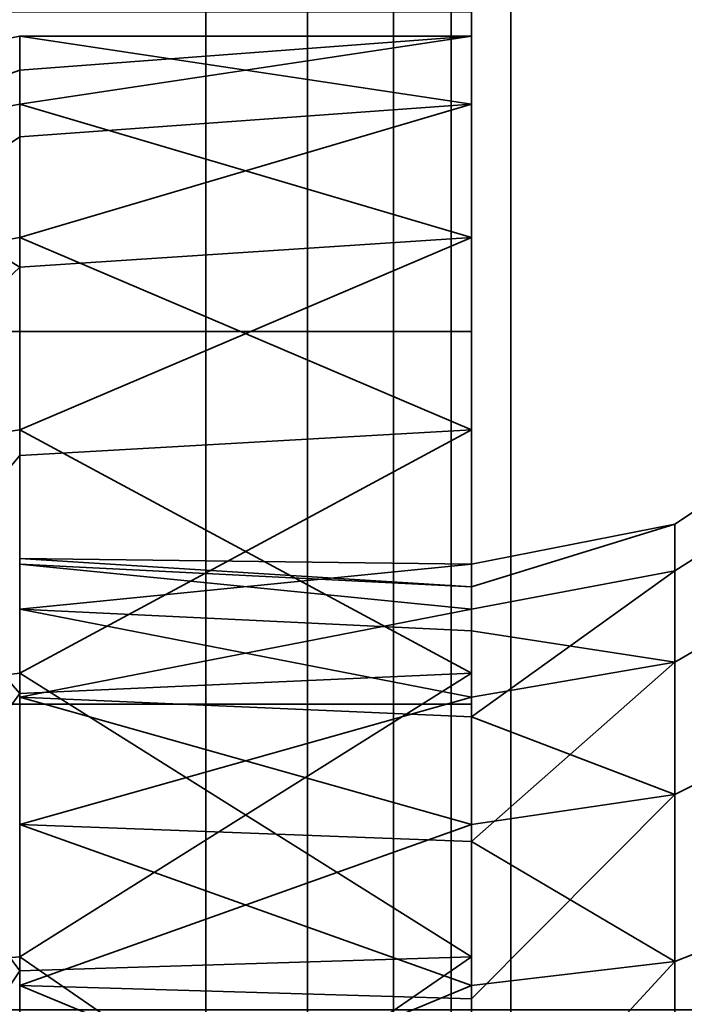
# Model space of a CAD drawing. Header units: millimetres. Extents: x -603 to 3703, y -120 to 249.
# Tile 794 of 1056: x 2008.3 to 2010.8, y -29.98 to -26.27. Entities that reach past the tile are written whole.
import ezdxf

# ---------------------------------------------------------------- set-up
doc = ezdxf.new("R2010")
doc.units = ezdxf.units.MM
doc.layers.add('152', color=7, linetype='Continuous', true_color=0xffffff)

# ---------------------------------------------------------------- blocks, each defined once
blk = doc.blocks.new('UG_SURFACE_002')
at = {"layer": '152', "color": 252, "linetype": 'Continuous', "lineweight": 35}
for points in [[(2177.5, -30, 2213.0001), (2177.5, 229.8, 2213.0001), (822.5, 229.8, 2213.0001), (822.5, -30, 2213.0001)], [(972.5, -30, 2063), (972.5, 229.8, 2063), (2027.4999, 229.8, 2063), (2027.4999, -30, 2063)]]:
    blk.add_3dface(points, dxfattribs=at)
blk = doc.blocks.new('UG_SURFACE_105')
at = {"layer": '152', "color": 18, "linetype": 'Continuous', "lineweight": 35}
for points in [[(2010, -25.2883, 1720.125), (2010, -24.2925, 1723.1899), (2010, -24.6293, 1726.3949), (2010, -32, 1724)], [(2010, -24.6293, 1726.3949), (2010, -26.2406, 1729.1858), (2010, -28.8478, 1731.0799), (2010, -32, 1724)], [(1993, -25.2883, 1720.125), (2010, -25.2883, 1720.125), (2010, -27.4447, 1717.7302), (1993, -27.4447, 1717.7302)], [(2010, -30.3887, 1716.4193), (2010, -27.4447, 1717.7302), (2010, -25.2883, 1720.125), (2010, -32, 1724)], [(1993, -28.8478, 1731.0799), (2010, -28.8478, 1731.0799), (2010, -26.2406, 1729.1858), (1993, -26.2406, 1729.1858)], [(1993, -27.4447, 1717.7302), (2010, -27.4447, 1717.7302), (2010, -30.3887, 1716.4193), (1993, -30.3887, 1716.4193)], [(1993, -32, 1731.75), (2010, -32, 1731.75), (2010, -28.8478, 1731.0799), (1993, -28.8478, 1731.0799)], [(2010, -28.8478, 1731.0799), (2010, -32, 1731.75), (2010, -35.1522, 1731.0799), (2010, -32, 1724)]]:
    blk.add_3dface(points, dxfattribs=at)
blk = doc.blocks.new('UG_SURFACE_106')
at = {"layer": '152', "color": 18, "linetype": 'Continuous', "lineweight": 35}
for points in [[(2010, -25.2883, 1832.1249), (2010, -24.2925, 1835.1899), (2010, -24.6293, 1838.3949), (2010, -32, 1836)], [(2010, -24.6293, 1838.3949), (2010, -26.2406, 1841.1858), (2010, -28.8478, 1843.0799), (2010, -32, 1836)], [(1993, -25.2883, 1832.1249), (2010, -25.2883, 1832.1249), (2010, -27.4447, 1829.7302), (1993, -27.4447, 1829.7302)], [(2010, -30.3887, 1828.4193), (2010, -27.4447, 1829.7302), (2010, -25.2883, 1832.1249), (2010, -32, 1836)], [(1993, -28.8478, 1843.0799), (2010, -28.8478, 1843.0799), (2010, -26.2406, 1841.1858), (1993, -26.2406, 1841.1858)], [(1993, -27.4447, 1829.7302), (2010, -27.4447, 1829.7302), (2010, -30.3887, 1828.4193), (1993, -30.3887, 1828.4193)], [(1993, -32, 1843.75), (2010, -32, 1843.75), (2010, -28.8478, 1843.0799), (1993, -28.8478, 1843.0799)], [(2010, -28.8478, 1843.0799), (2010, -32, 1843.75), (2010, -35.1522, 1843.0799), (2010, -32, 1836)]]:
    blk.add_3dface(points, dxfattribs=at)
blk = doc.blocks.new('UG_SURFACE_108')
at = {"layer": '152', "color": 252, "linetype": 'Continuous', "lineweight": 35}
for points in [[(2005.0001, -47, 1707.9999), (1993, -16.5, 1707.9999), (2009.0001, -19.5, 1707.9999), (2009.0001, -45.5, 1707.9999)], [(1993, -16.5, 1710), (2005.0001, -47, 1710), (2009.0001, -45.5, 1710), (2009.0001, -19.5, 1710)], [(1993, -16.5, 1852), (2005.0001, -47, 1852), (2009.0001, -45.5, 1852), (2009.0001, -19.5, 1852)], [(2005.0001, -47, 1850), (1993, -16.5, 1850), (2009.0001, -19.5, 1850), (2009.0001, -45.5, 1850)], [(2009.0001, -19.5, 1710), (2009.0001, -45.5, 1710), (2009.3827, -45.5, 1710.0761), (2009.3827, -19.5, 1710.0761)], [(2010.148, -19.5, 1708.2283), (2010.148, -45.5, 1708.2283), (2009.0001, -45.5, 1707.9999), (2009.0001, -19.5, 1707.9999)], [(2009.0001, -19.5, 1852), (2009.0001, -45.5, 1852), (2010.148, -45.5, 1851.7716), (2010.148, -19.5, 1851.7716)], [(2009.3827, -19.5, 1849.9238), (2009.3827, -45.5, 1849.9238), (2009.0001, -45.5, 1850), (2009.0001, -19.5, 1850)], [(2009.3827, -19.5, 1710.0761), (2009.3827, -45.5, 1710.0761), (2009.7072, -45.5, 1710.2929), (2009.7072, -19.5, 1710.2929)], [(2009.7072, -19.5, 1849.7071), (2009.7072, -45.5, 1849.7071), (2009.3827, -45.5, 1849.9238), (2009.3827, -19.5, 1849.9238)], [(2009.7072, -19.5, 1710.2929), (2009.7072, -45.5, 1710.2929), (2009.9239, -45.5, 1710.6173), (2009.9239, -19.5, 1710.6173)], [(2009.9239, -19.5, 1849.3826), (2009.9239, -45.5, 1849.3826), (2009.7072, -45.5, 1849.7071), (2009.7072, -19.5, 1849.7071)], [(2009.9239, -19.5, 1710.6173), (2009.9239, -45.5, 1710.6173), (2010, -45.5, 1711), (2010, -19.5, 1711)], [(2010, -19.5, 1849), (2010, -45.5, 1849), (2009.9239, -45.5, 1849.3826), (2009.9239, -19.5, 1849.3826)], [(2010, -19.5, 1711), (2010, -45.5, 1711), (2010, -33.4267, 1718.2289), (2010, -32.2, 1718.1)], [(2010, -32.2, 1718.1), (2010, -30.9733, 1718.2289), (2010, -19.5, 1711)], [(2010, -19.5, 1849), (2010, -26.5888, 1725.8232), (2010, -27.0905, 1833.05), (2010, -26.3323, 1835.3833)], [(2010, -19.5, 1711), (2010, -27.0905, 1721.05), (2010, -26.3323, 1723.3833)], [(2010, -30.9733, 1718.2289), (2010, -28.7321, 1719.2268), (2010, -19.5, 1711)], [(2010, -28.7321, 1719.2268), (2010, -27.0905, 1721.05), (2010, -19.5, 1711)], [(2010, -26.3323, 1835.3833), (2010, -26.5888, 1837.8232), (2010, -19.5, 1849)], [(2010, -26.3323, 1723.3833), (2010, -26.5888, 1725.8232), (2010, -19.5, 1849), (2010, -19.5, 1711)], [(2010, -45.5, 1849), (2010, -19.5, 1849), (2010, -32.2, 1841.9), (2010, -34.5997, 1841.3899)], [(2010, -19.5, 1849), (2010, -27.8154, 1839.9478), (2010, -29.8003, 1841.3899)], [(2010, -26.5888, 1837.8232), (2010, -27.8154, 1839.9478), (2010, -19.5, 1849)], [(2010, -29.8003, 1841.3899), (2010, -32.2, 1841.9), (2010, -19.5, 1849)], [(2011.1213, -19.5, 1708.8786), (2011.1213, -45.5, 1708.8786), (2010.148, -45.5, 1708.2283), (2010.148, -19.5, 1708.2283)], [(2010.148, -19.5, 1851.7716), (2010.148, -45.5, 1851.7716), (2011.1213, -45.5, 1851.1213), (2011.1213, -19.5, 1851.1213)], [(2007.5347, -26.7336, 1834.2239), (2007.5347, -26.4837, 1836.6008), (2008.3001, -26.3323, 1836.6168), (2008.3001, -26.4605, 1835.3968)], [(2008.3001, -26.7114, 1837.7833), (2008.3001, -26.3323, 1836.6168), (2007.5347, -26.4837, 1836.6008), (2007.5347, -27.2223, 1838.8739)], [(2007.5347, -26.7336, 1722.2239), (2007.5347, -26.4837, 1724.6008), (2008.3001, -26.3323, 1724.6168), (2008.3001, -26.4605, 1723.3968)], [(2008.3001, -26.7114, 1725.7833), (2008.3001, -26.3323, 1724.6168), (2007.5347, -26.4837, 1724.6008), (2007.5347, -27.2223, 1726.8739)], [(2010, -26.5888, 1837.8232), (2010, -26.3323, 1835.3833), (2008.3001, -26.3323, 1836.6168)], [(2010, -26.3323, 1835.3833), (2008.3001, -26.4605, 1835.3968), (2008.3001, -26.3323, 1836.6168)], [(2010, -26.3323, 1835.3833), (2010, -27.0905, 1833.05), (2008.3001, -26.5888, 1834.1768)], [(2008.3001, -26.5888, 1834.1768), (2008.3001, -26.4605, 1835.3968), (2010, -26.3323, 1835.3833)], [(2008.3001, -26.3323, 1836.6168), (2008.3001, -26.7114, 1837.7833), (2010, -26.5888, 1837.8232)], [(2010, -26.5888, 1725.8232), (2010, -26.3323, 1723.3833), (2008.3001, -26.3323, 1724.6168)], [(2010, -26.3323, 1723.3833), (2008.3001, -26.4605, 1723.3968), (2008.3001, -26.3323, 1724.6168)], [(2010, -26.3323, 1723.3833), (2010, -27.0905, 1721.05), (2008.3001, -26.5888, 1722.1768)], [(2008.3001, -26.5888, 1722.1768), (2008.3001, -26.4605, 1723.3968), (2010, -26.3323, 1723.3833)], [(2008.3001, -26.3323, 1724.6168), (2008.3001, -26.7114, 1725.7833), (2010, -26.5888, 1725.8232)], [(2008.3001, -26.4605, 1835.3968), (2008.3001, -26.5888, 1834.1768), (2007.5347, -26.7336, 1834.2239)], [(2008.3001, -26.4605, 1723.3968), (2008.3001, -26.5888, 1722.1768), (2007.5347, -26.7336, 1722.2239)], [(2007.5347, -26.7336, 1834.2239), (2008.3001, -26.5888, 1834.1768), (2008.3001, -27.2021, 1833.1145)], [(2007.5347, -26.7336, 1722.2239), (2008.3001, -26.5888, 1722.1768), (2008.3001, -27.2021, 1721.1145)], [(2010, -26.5888, 1837.8232), (2008.3001, -26.7114, 1837.7833), (2008.3001, -27.0905, 1838.95)], [(2008.3001, -27.0905, 1838.95), (2010, -27.8154, 1839.9478), (2010, -26.5888, 1837.8232)], [(2010, -27.0905, 1833.05), (2008.3001, -27.2021, 1833.1145), (2008.3001, -26.5888, 1834.1768)], [(2010, -26.5888, 1725.8232), (2008.3001, -26.7114, 1725.7833), (2008.3001, -27.0905, 1726.95)], [(2008.3001, -27.0905, 1726.95), (2010, -27.8154, 1727.9478), (2010, -26.5888, 1725.8232)], [(2010, -27.0905, 1721.05), (2008.3001, -27.2021, 1721.1145), (2008.3001, -26.5888, 1722.1768)], [(2010, -32.2, 1830.1001), (2010, -30.9733, 1830.2289), (2010, -26.5888, 1725.8232), (2010, -27.8154, 1727.9478)], [(2010, -30.9733, 1830.2289), (2010, -28.7321, 1831.2268), (2010, -26.5888, 1725.8232)], [(2010, -28.7321, 1831.2268), (2010, -27.0905, 1833.05), (2010, -26.5888, 1725.8232)], [(2007.5347, -27.2223, 1838.8739), (2008.3001, -27.0905, 1838.95), (2008.3001, -26.7114, 1837.7833)], [(2007.5347, -27.2223, 1726.8739), (2008.3001, -27.0905, 1726.95), (2008.3001, -26.7114, 1725.7833)], [(2008.3001, -27.2021, 1833.1145), (2008.3001, -27.8154, 1832.0521), (2007.5347, -27.9286, 1832.154), (2007.5347, -26.7336, 1834.2239)], [(2008.3001, -27.2021, 1721.1145), (2008.3001, -27.8154, 1720.0521), (2007.5347, -27.9286, 1720.154), (2007.5347, -26.7336, 1722.2239)], [(2008.3001, -27.9113, 1839.8616), (2008.3001, -27.0905, 1838.95), (2007.5347, -27.2223, 1838.8739), (2007.5347, -28.8216, 1840.6501)], [(2008.3001, -27.9113, 1727.8616), (2008.3001, -27.0905, 1726.95), (2007.5347, -27.2223, 1726.8739), (2007.5347, -28.8216, 1728.6501)], [(2010, -27.0905, 1833.05), (2010, -28.7321, 1831.2268), (2008.3001, -27.8154, 1832.0521)], [(2008.3001, -27.8154, 1832.0521), (2008.3001, -27.2021, 1833.1145), (2010, -27.0905, 1833.05)], [(2008.3001, -27.0905, 1838.95), (2008.3001, -27.9113, 1839.8616), (2010, -27.8154, 1839.9478)], [(2008.3001, -27.8154, 1720.0521), (2010, -27.0905, 1721.05), (2010, -28.7321, 1719.2268)], [(2008.3001, -27.8154, 1720.0521), (2008.3001, -27.2021, 1721.1145), (2010, -27.0905, 1721.05)], [(2008.3001, -27.0905, 1726.95), (2008.3001, -27.9113, 1727.8616), (2010, -27.8154, 1727.9478)], [(2010.7653, -28.6907, 1726.0262), (2010.7653, -28.17, 1724.4235), (2011.4143, -27.7388, 1724.4689), (2011.4143, -28.3152, 1726.2429)], [(2010.7653, -28.17, 1724.4235), (2010.7653, -28.3461, 1722.7478), (2011.4143, -27.9338, 1722.6138), (2011.4143, -27.7388, 1724.4689)], [(2010.7653, -28.6907, 1838.0262), (2010.7653, -28.17, 1836.4235), (2011.4143, -27.7388, 1836.4689), (2011.4143, -28.3152, 1838.2429)], [(2010.7653, -28.17, 1836.4235), (2010.7653, -28.3461, 1834.7478), (2011.4143, -27.9338, 1834.6138), (2011.4143, -27.7388, 1836.4689)], [(2007.5347, -27.9286, 1832.154), (2008.3001, -27.8154, 1832.0521), (2008.3001, -28.8079, 1831.3311)], [(2007.5347, -27.9286, 1720.154), (2008.3001, -27.8154, 1720.0521), (2008.3001, -28.8079, 1719.3311)], [(2010, -27.8154, 1839.9478), (2008.3001, -27.9113, 1839.8616), (2008.3001, -28.7321, 1840.7732)], [(2008.3001, -28.7321, 1840.7732), (2010, -29.8003, 1841.3899), (2010, -27.8154, 1839.9478)], [(2010, -28.7321, 1831.2268), (2008.3001, -28.8079, 1831.3311), (2008.3001, -27.8154, 1832.0521)], [(2010, -29.8003, 1729.3899), (2010, -27.8154, 1727.9478), (2008.3001, -28.7321, 1728.7732)], [(2010, -27.8154, 1727.9478), (2008.3001, -27.9113, 1727.8616), (2008.3001, -28.7321, 1728.7732)], [(2010, -28.7321, 1719.2268), (2008.3001, -28.8079, 1719.3311), (2008.3001, -27.8154, 1720.0521)], [(2010, -27.8154, 1727.9478), (2010, -33.4267, 1830.2289), (2010, -32.2, 1830.1001)], [(2010, -27.8154, 1727.9478), (2010, -35.6679, 1831.2268), (2010, -33.4267, 1830.2289)], [(2010, -27.8154, 1727.9478), (2010, -37.3095, 1833.05), (2010, -35.6679, 1831.2268)], [(2010, -27.8154, 1727.9478), (2010, -38.0677, 1835.3833), (2010, -37.3095, 1833.05)], [(2010, -38.0677, 1835.3833), (2010, -27.8154, 1727.9478), (2010, -29.8003, 1729.3899)], [(2007.5347, -28.8216, 1840.6501), (2008.3001, -28.7321, 1840.7732), (2008.3001, -27.9113, 1839.8616)], [(2007.5347, -28.8216, 1728.6501), (2008.3001, -28.7321, 1728.7732), (2008.3001, -27.9113, 1727.8616)], [(2008.3001, -28.8079, 1831.3311), (2008.3001, -29.8003, 1830.61), (2007.5347, -29.8622, 1830.7492), (2007.5347, -27.9286, 1832.154)], [(2008.3001, -28.8079, 1719.3311), (2008.3001, -29.8003, 1718.61), (2007.5347, -29.8622, 1718.7492), (2007.5347, -27.9286, 1720.154)], [(2010.7653, -28.3461, 1722.7478), (2010.7653, -29.1886, 1721.2886), (2011.4143, -28.8664, 1720.9984), (2011.4143, -27.9338, 1722.6138)], [(2010.7653, -28.3461, 1834.7478), (2010.7653, -29.1886, 1833.2886), (2011.4143, -28.8664, 1832.9984), (2011.4143, -27.9338, 1834.6138)], [(2010.7653, -28.17, 1724.4235), (2010, -28.3214, 1724.4077), (2010, -28.4061, 1723.6012)], [(2010, -28.5719, 1725.1788), (2010, -28.3214, 1724.4077), (2010.7653, -28.17, 1724.4235), (2010.7653, -28.6907, 1726.0262)], [(2010, -28.4061, 1723.6012), (2010, -28.4909, 1722.7949), (2010.7653, -28.3461, 1722.7478), (2010.7653, -28.17, 1724.4235)], [(2010.7653, -28.17, 1836.4235), (2010, -28.3214, 1836.4077), (2010, -28.4061, 1835.6012)], [(2010, -28.5719, 1837.1788), (2010, -28.3214, 1836.4077), (2010.7653, -28.17, 1836.4235), (2010.7653, -28.6907, 1838.0262)], [(2010, -28.4061, 1835.6012), (2010, -28.4909, 1834.7949), (2010.7653, -28.3461, 1834.7478), (2010.7653, -28.17, 1836.4235)], [(2008.3001, -28.4909, 1725.2052), (2008.3001, -28.3, 1724), (2010, -28.3214, 1724.4077)], [(2010, -28.4061, 1723.6012), (2010, -28.3214, 1724.4077), (2008.3001, -28.3, 1724)], [(2008.3001, -28.3, 1724), (2008.3001, -28.3214, 1723.5923), (2010, -28.4061, 1723.6012)], [(2008.3001, -28.3214, 1723.5923), (2008.3001, -28.3, 1724), (2008.3001, -28.4909, 1725.2052), (2008.3001, -32.2, 1724)], [(2008.3001, -28.4909, 1837.2052), (2008.3001, -28.3, 1836), (2010, -28.3214, 1836.4077)], [(2010, -28.4061, 1835.6012), (2010, -28.3214, 1836.4077), (2008.3001, -28.3, 1836)], [(2008.3001, -28.3, 1836), (2008.3001, -28.3214, 1835.5924), (2010, -28.4061, 1835.6012)], [(2008.3001, -28.3214, 1835.5924), (2008.3001, -28.3, 1836), (2008.3001, -28.4909, 1837.2052), (2008.3001, -32.2, 1836)], [(2010, -28.4909, 1722.7949), (2008.3001, -28.3214, 1723.5923), (2008.3001, -28.8225, 1722.05)], [(2010, -28.3214, 1724.4077), (2010, -28.5719, 1725.1788), (2008.3001, -28.4909, 1725.2052)], [(2010, -28.4909, 1722.7949), (2010, -28.4061, 1723.6012), (2008.3001, -28.3214, 1723.5923)], [(2008.3001, -29.9076, 1720.8449), (2008.3001, -28.8225, 1722.05), (2008.3001, -28.3214, 1723.5923), (2008.3001, -32.2, 1724)], [(2010, -28.4909, 1834.7949), (2008.3001, -28.3214, 1835.5924), (2008.3001, -28.8225, 1834.0501)], [(2010, -28.3214, 1836.4077), (2010, -28.5719, 1837.1788), (2008.3001, -28.4909, 1837.2052)], [(2010, -28.4909, 1834.7949), (2010, -28.4061, 1835.6012), (2008.3001, -28.3214, 1835.5924)], [(2008.3001, -29.9076, 1832.8449), (2008.3001, -28.8225, 1834.0501), (2008.3001, -28.3214, 1835.5924), (2008.3001, -32.2, 1836)], [(2010.7653, -29.8182, 1727.2784), (2010.7653, -28.6907, 1726.0262), (2011.4143, -28.3152, 1726.2429), (2011.4143, -29.5633, 1727.6291)], [(2010.7653, -29.8182, 1839.2783), (2010.7653, -28.6907, 1838.0262), (2011.4143, -28.3152, 1838.2429), (2011.4143, -29.5633, 1839.6291)], [(2010.7653, -28.3461, 1722.7478), (2010, -28.4909, 1722.7949), (2010, -28.8963, 1722.0926)], [(2010, -28.8963, 1722.0926), (2010, -29.3017, 1721.3904), (2010.7653, -29.1886, 1721.2886), (2010.7653, -28.3461, 1722.7478)], [(2010.7653, -28.3461, 1834.7478), (2010, -28.4909, 1834.7949), (2010, -28.8963, 1834.0926)], [(2010, -28.8963, 1834.0926), (2010, -29.3017, 1833.3904), (2010.7653, -29.1886, 1833.2886), (2010.7653, -28.3461, 1834.7478)], [(2008.3001, -28.8225, 1722.05), (2010, -28.8963, 1722.0926), (2010, -28.4909, 1722.7949)], [(2008.3001, -29.3017, 1726.6096), (2008.3001, -28.4909, 1725.2052), (2010, -28.8225, 1725.95)], [(2008.3001, -28.4909, 1725.2052), (2010, -28.5719, 1725.1788), (2010, -28.8225, 1725.95)], [(2008.3001, -32.2, 1724), (2008.3001, -28.4909, 1725.2052), (2008.3001, -29.3017, 1726.6096), (2008.3001, -30.6137, 1727.5628)], [(2008.3001, -28.8225, 1834.0501), (2010, -28.8963, 1834.0926), (2010, -28.4909, 1834.7949)], [(2008.3001, -29.3017, 1838.6096), (2008.3001, -28.4909, 1837.2052), (2010, -28.8225, 1837.95)], [(2008.3001, -28.4909, 1837.2052), (2010, -28.5719, 1837.1788), (2010, -28.8225, 1837.95)], [(2008.3001, -32.2, 1836), (2008.3001, -28.4909, 1837.2052), (2008.3001, -29.3017, 1838.6096), (2008.3001, -30.6137, 1839.5628)], [(2010.7653, -28.6907, 1726.0262), (2010, -28.8225, 1725.95), (2010, -28.5719, 1725.1788)], [(2010.7653, -28.6907, 1838.0262), (2010, -28.8225, 1837.95), (2010, -28.5719, 1837.1788)], [(2010, -29.3651, 1726.5526), (2010, -28.8225, 1725.95), (2010.7653, -28.6907, 1726.0262), (2010.7653, -29.8182, 1727.2784)], [(2010, -29.3651, 1838.5526), (2010, -28.8225, 1837.95), (2010.7653, -28.6907, 1838.0262), (2010.7653, -29.8182, 1839.2783)], [(2008.3001, -29.8527, 1841.2721), (2008.3001, -28.7321, 1840.7732), (2007.5347, -28.8216, 1840.6501), (2007.5347, -31.005, 1841.6221)], [(2008.3001, -29.8527, 1729.2721), (2008.3001, -28.7321, 1728.7732), (2007.5347, -28.8216, 1728.6501), (2007.5347, -31.005, 1729.6221)], [(2008.3001, -29.8003, 1830.61), (2010, -28.7321, 1831.2268), (2010, -30.9733, 1830.2289)], [(2008.3001, -29.8003, 1830.61), (2008.3001, -28.8079, 1831.3311), (2010, -28.7321, 1831.2268)], [(2008.3001, -28.7321, 1840.7732), (2008.3001, -29.8527, 1841.2721), (2010, -29.8003, 1841.3899)], [(2010, -28.7321, 1719.2268), (2010, -30.9733, 1718.2289), (2008.3001, -29.8003, 1718.61)], [(2008.3001, -29.8003, 1718.61), (2008.3001, -28.8079, 1719.3311), (2010, -28.7321, 1719.2268)], [(2008.3001, -28.7321, 1728.7732), (2008.3001, -29.8527, 1729.2721), (2010, -29.8003, 1729.3899)], [(2008.3001, -28.8225, 1722.05), (2008.3001, -29.9076, 1720.8449), (2010, -29.3017, 1721.3904)], [(2010, -28.8225, 1725.95), (2010, -29.3651, 1726.5526), (2008.3001, -29.3017, 1726.6096)], [(2010, -29.3017, 1721.3904), (2010, -28.8963, 1722.0926), (2008.3001, -28.8225, 1722.05)], [(2008.3001, -28.8225, 1834.0501), (2008.3001, -29.9076, 1832.8449), (2010, -29.3017, 1833.3904)], [(2010, -28.8225, 1837.95), (2010, -29.3651, 1838.5526), (2008.3001, -29.3017, 1838.6096)], [(2010, -29.3017, 1833.3904), (2010, -28.8963, 1834.0926), (2008.3001, -28.8225, 1834.0501)], [(2010.7653, -29.1886, 1721.2886), (2010.7653, -30.5518, 1720.2981), (2011.4143, -30.3755, 1719.902), (2011.4143, -28.8664, 1720.9984)], [(2010.7653, -29.1886, 1833.2886), (2010.7653, -30.5518, 1832.298), (2011.4143, -30.3755, 1831.902), (2011.4143, -28.8664, 1832.9984)], [(2010.7653, -29.1886, 1721.2886), (2010, -29.3017, 1721.3904), (2010, -29.9577, 1720.9138)], [(2010, -29.9577, 1720.9138), (2010, -30.6137, 1720.4372), (2010.7653, -30.5518, 1720.2981), (2010.7653, -29.1886, 1721.2886)], [(2010.7653, -29.1886, 1833.2886), (2010, -29.3017, 1833.3904), (2010, -29.9577, 1832.9138)], [(2010, -29.9577, 1832.9138), (2010, -30.6137, 1832.4372), (2010.7653, -30.5518, 1832.298), (2010.7653, -29.1886, 1833.2886)], [(2008.3001, -29.9076, 1720.8449), (2010, -29.9577, 1720.9138), (2010, -29.3017, 1721.3904)], [(2008.3001, -29.3017, 1726.6096), (2010, -29.3651, 1726.5526), (2010, -29.9076, 1727.1552)], [(2010, -29.9076, 1727.1552), (2008.3001, -30.6137, 1727.5628), (2008.3001, -29.3017, 1726.6096)], [(2008.3001, -29.9076, 1832.8449), (2010, -29.9577, 1832.9138), (2010, -29.3017, 1833.3904)], [(2008.3001, -29.3017, 1838.6096), (2010, -29.3651, 1838.5526), (2010, -29.9076, 1839.1552)], [(2010, -29.9076, 1839.1552), (2008.3001, -30.6137, 1839.5628), (2008.3001, -29.3017, 1838.6096)], [(2010.7653, -29.8182, 1727.2784), (2010, -29.9076, 1727.1552), (2010, -29.3651, 1726.5526)], [(2010.7653, -29.8182, 1839.2783), (2010, -29.9076, 1839.1552), (2010, -29.3651, 1838.5526)], [(2010.7653, -31.3575, 1727.9637), (2010.7653, -29.8182, 1727.2784), (2011.4143, -29.5633, 1727.6291), (2011.4143, -31.2674, 1728.3877)], [(2010.7653, -31.3575, 1839.9637), (2010.7653, -29.8182, 1839.2783), (2011.4143, -29.5633, 1839.6291), (2011.4143, -31.2674, 1840.3877)], [(2007.5347, -29.8622, 1830.7492), (2008.3001, -29.8003, 1830.61), (2008.3001, -31.0001, 1830.355)], [(2007.5347, -29.8622, 1718.7492), (2008.3001, -29.8003, 1718.61), (2008.3001, -31.0001, 1718.3551)], [(2010, -32.2, 1841.9), (2010, -29.8003, 1841.3899), (2008.3001, -30.9733, 1841.7711)], [(2010, -29.8003, 1841.3899), (2008.3001, -29.8527, 1841.2721), (2008.3001, -30.9733, 1841.7711)], [(2010, -30.9733, 1830.2289), (2008.3001, -31.0001, 1830.355), (2008.3001, -29.8003, 1830.61)], [(2010, -32.2, 1729.9), (2010, -29.8003, 1729.3899), (2008.3001, -30.9733, 1729.771)], [(2010, -29.8003, 1729.3899), (2008.3001, -29.8527, 1729.2721), (2008.3001, -30.9733, 1729.771)], [(2010, -30.9733, 1718.2289), (2008.3001, -31.0001, 1718.3551), (2008.3001, -29.8003, 1718.61)], [(2010, -29.8003, 1729.3899), (2010, -32.2, 1729.9), (2010, -38.0677, 1835.3833)], [(2007.5347, -31.005, 1841.6221), (2008.3001, -30.9733, 1841.7711), (2008.3001, -29.8527, 1841.2721)], [(2007.5347, -31.005, 1729.6221), (2008.3001, -30.9733, 1729.771), (2008.3001, -29.8527, 1729.2721)], [(2010.7653, -29.8182, 1727.2784), (2010.7653, -31.3575, 1727.9637), (2010, -31.3891, 1727.8148), (2010, -30.6484, 1727.4849)], [(2010, -30.6484, 1727.4849), (2010, -29.9076, 1727.1552), (2010.7653, -29.8182, 1727.2784)], [(2010.7653, -29.8182, 1839.2783), (2010.7653, -31.3575, 1839.9637), (2010, -31.3891, 1839.8148), (2010, -30.6484, 1839.4849)], [(2010, -30.6484, 1839.4849), (2010, -29.9076, 1839.1552), (2010.7653, -29.8182, 1839.2783)], [(2008.3001, -31.0001, 1830.355), (2008.3001, -32.2, 1830.1001), (2007.5347, -32.2, 1830.2523), (2007.5347, -29.8622, 1830.7492)], [(2008.3001, -31.0001, 1718.3551), (2008.3001, -32.2, 1718.1), (2007.5347, -32.2, 1718.2522), (2007.5347, -29.8622, 1718.7492)], [(2010, -30.6137, 1720.4372), (2008.3001, -29.9076, 1720.8449), (2008.3001, -31.3891, 1720.1853)], [(2010, -29.9076, 1727.1552), (2010, -30.6484, 1727.4849), (2008.3001, -30.6137, 1727.5628)], [(2010, -30.6137, 1720.4372), (2010, -29.9577, 1720.9138), (2008.3001, -29.9076, 1720.8449)], [(2008.3001, -33.0109, 1720.1853), (2008.3001, -31.3891, 1720.1853), (2008.3001, -29.9076, 1720.8449), (2008.3001, -32.2, 1724)], [(2010, -30.6137, 1832.4372), (2008.3001, -29.9076, 1832.8449), (2008.3001, -31.3891, 1832.1853)], [(2010, -29.9076, 1839.1552), (2010, -30.6484, 1839.4849), (2008.3001, -30.6137, 1839.5628)], [(2010, -30.6137, 1832.4372), (2010, -29.9577, 1832.9138), (2008.3001, -29.9076, 1832.8449)], [(2008.3001, -33.0109, 1832.1853), (2008.3001, -31.3891, 1832.1853), (2008.3001, -29.9076, 1832.8449), (2008.3001, -32.2, 1836)]]:
    blk.add_3dface(points, dxfattribs=at)
blk = doc.blocks.new('UG_SURFACE_117')
at = {"layer": '152', "color": 18, "linetype": 'Continuous', "lineweight": 35}
for points in [[(2010, -25.2883, 285.125), (2010, -24.2925, 288.1899), (2010, -24.6293, 291.3949), (2010, -32, 289)], [(2010, -24.6293, 291.3949), (2010, -26.2406, 294.1858), (2010, -28.8478, 296.08), (2010, -32, 289)], [(1993, -25.2883, 285.125), (2010, -25.2883, 285.125), (2010, -27.4447, 282.7301), (1993, -27.4447, 282.7301)], [(2010, -30.3887, 281.4194), (2010, -27.4447, 282.7301), (2010, -25.2883, 285.125), (2010, -32, 289)], [(1993, -28.8478, 296.08), (2010, -28.8478, 296.08), (2010, -26.2406, 294.1858), (1993, -26.2406, 294.1858)], [(1993, -27.4447, 282.7301), (2010, -27.4447, 282.7301), (2010, -30.3887, 281.4194), (1993, -30.3887, 281.4194)], [(1993, -32, 296.75), (2010, -32, 296.75), (2010, -28.8478, 296.08), (1993, -28.8478, 296.08)], [(2010, -28.8478, 296.08), (2010, -32, 296.75), (2010, -35.1522, 296.08), (2010, -32, 289)]]:
    blk.add_3dface(points, dxfattribs=at)
blk = doc.blocks.new('UG_SURFACE_118')
at = {"layer": '152', "color": 18, "linetype": 'Continuous', "lineweight": 35}
for points in [[(2010, -25.2883, 397.125), (2010, -24.2925, 400.1899), (2010, -24.6293, 403.3949), (2010, -32, 401)], [(2010, -24.6293, 403.3949), (2010, -26.2406, 406.1858), (2010, -28.8478, 408.08), (2010, -32, 401)], [(1993, -25.2883, 397.125), (2010, -25.2883, 397.125), (2010, -27.4447, 394.7301), (1993, -27.4447, 394.7301)], [(2010, -30.3887, 393.4194), (2010, -27.4447, 394.7301), (2010, -25.2883, 397.125), (2010, -32, 401)], [(1993, -28.8478, 408.08), (2010, -28.8478, 408.08), (2010, -26.2406, 406.1858), (1993, -26.2406, 406.1858)], [(1993, -27.4447, 394.7301), (2010, -27.4447, 394.7301), (2010, -30.3887, 393.4194), (1993, -30.3887, 393.4194)], [(1993, -32, 408.75), (2010, -32, 408.75), (2010, -28.8478, 408.08), (1993, -28.8478, 408.08)], [(2010, -28.8478, 408.08), (2010, -32, 408.75), (2010, -35.1522, 408.08), (2010, -32, 401)]]:
    blk.add_3dface(points, dxfattribs=at)
blk = doc.blocks.new('UG_SURFACE_120')
at = {"layer": '152', "color": 252, "linetype": 'Continuous', "lineweight": 35}
for points in [[(2005.0001, -47, 273), (1993, -16.5, 273), (2009.0001, -19.5, 273), (2009.0001, -45.5, 273)], [(1993, -16.5, 275), (2005.0001, -47, 275), (2009.0001, -45.5, 275), (2009.0001, -19.5, 275)], [(1993, -16.5, 417), (2005.0001, -47, 417), (2009.0001, -45.5, 417), (2009.0001, -19.5, 417)], [(2005.0001, -47, 415), (1993, -16.5, 415), (2009.0001, -19.5, 415), (2009.0001, -45.5, 415)], [(2009.0001, -19.5, 275), (2009.0001, -45.5, 275), (2009.3827, -45.5, 275.0761), (2009.3827, -19.5, 275.0761)], [(2010.148, -19.5, 273.2283), (2010.148, -45.5, 273.2283), (2009.0001, -45.5, 273), (2009.0001, -19.5, 273)], [(2009.0001, -19.5, 417), (2009.0001, -45.5, 417), (2010.148, -45.5, 416.7717), (2010.148, -19.5, 416.7717)], [(2009.3827, -19.5, 414.9239), (2009.3827, -45.5, 414.9239), (2009.0001, -45.5, 415), (2009.0001, -19.5, 415)], [(2009.3827, -19.5, 275.0761), (2009.3827, -45.5, 275.0761), (2009.7072, -45.5, 275.2929), (2009.7072, -19.5, 275.2929)], [(2009.7072, -19.5, 414.7071), (2009.7072, -45.5, 414.7071), (2009.3827, -45.5, 414.9239), (2009.3827, -19.5, 414.9239)], [(2009.7072, -19.5, 275.2929), (2009.7072, -45.5, 275.2929), (2009.9239, -45.5, 275.6173), (2009.9239, -19.5, 275.6173)], [(2009.9239, -19.5, 414.3827), (2009.9239, -45.5, 414.3827), (2009.7072, -45.5, 414.7071), (2009.7072, -19.5, 414.7071)], [(2009.9239, -19.5, 275.6173), (2009.9239, -45.5, 275.6173), (2010, -45.5, 276), (2010, -19.5, 276)], [(2010, -19.5, 414), (2010, -45.5, 414), (2009.9239, -45.5, 414.3827), (2009.9239, -19.5, 414.3827)], [(2010, -19.5, 414), (2010, -26.3323, 400.3833), (2010, -26.5888, 402.8232)], [(2010, -19.5, 276), (2010, -28.7321, 396.2268), (2010, -27.0905, 398.05)], [(2010, -28.7321, 396.2268), (2010, -19.5, 276), (2010, -26.3323, 288.3833), (2010, -26.5888, 290.8232)], [(2010, -19.5, 276), (2010, -28.7321, 284.2268), (2010, -27.0905, 286.05)], [(2010, -19.5, 414), (2010, -27.8154, 404.9479), (2010, -29.8003, 406.3899)], [(2010, -27.0905, 398.05), (2010, -26.3323, 400.3833), (2010, -19.5, 414), (2010, -19.5, 276)], [(2010, -27.0905, 286.05), (2010, -26.3323, 288.3833), (2010, -19.5, 276)], [(2010, -19.5, 276), (2010, -45.5, 276), (2010, -33.4267, 283.2289), (2010, -32.2, 283.1)], [(2010, -26.5888, 402.8232), (2010, -27.8154, 404.9479), (2010, -19.5, 414)], [(2010, -32.2, 283.1), (2010, -30.9733, 283.2289), (2010, -19.5, 276)], [(2010, -45.5, 414), (2010, -19.5, 414), (2010, -32.2, 406.9), (2010, -34.5997, 406.3899)], [(2010, -30.9733, 283.2289), (2010, -28.7321, 284.2268), (2010, -19.5, 276)], [(2010, -29.8003, 406.3899), (2010, -32.2, 406.9), (2010, -19.5, 414)], [(2011.1213, -19.5, 273.8787), (2011.1213, -45.5, 273.8787), (2010.148, -45.5, 273.2283), (2010.148, -19.5, 273.2283)], [(2010.148, -19.5, 416.7717), (2010.148, -45.5, 416.7717), (2011.1213, -45.5, 416.1213), (2011.1213, -19.5, 416.1213)], [(2007.5347, -26.7336, 399.2238), (2007.5347, -26.4837, 401.6008), (2008.3001, -26.3323, 401.6167), (2008.3001, -26.4605, 400.3968)], [(2008.3001, -26.7114, 402.7834), (2008.3001, -26.3323, 401.6167), (2007.5347, -26.4837, 401.6008), (2007.5347, -27.2223, 403.8739)], [(2007.5347, -26.7336, 287.2238), (2007.5347, -26.4837, 289.6008), (2008.3001, -26.3323, 289.6167), (2008.3001, -26.4605, 288.3967)], [(2008.3001, -26.7114, 290.7833), (2008.3001, -26.3323, 289.6167), (2007.5347, -26.4837, 289.6008), (2007.5347, -27.2223, 291.8739)], [(2010, -26.5888, 402.8232), (2010, -26.3323, 400.3833), (2008.3001, -26.3323, 401.6167)], [(2010, -26.3323, 400.3833), (2008.3001, -26.4605, 400.3968), (2008.3001, -26.3323, 401.6167)], [(2008.3001, -26.5888, 399.1768), (2010, -26.3323, 400.3833), (2010, -27.0905, 398.05)], [(2008.3001, -26.5888, 399.1768), (2008.3001, -26.4605, 400.3968), (2010, -26.3323, 400.3833)], [(2008.3001, -26.3323, 401.6167), (2008.3001, -26.7114, 402.7834), (2010, -26.5888, 402.8232)], [(2010, -26.5888, 290.8232), (2010, -26.3323, 288.3833), (2008.3001, -26.3323, 289.6167)], [(2010, -26.3323, 288.3833), (2008.3001, -26.4605, 288.3967), (2008.3001, -26.3323, 289.6167)], [(2008.3001, -26.5888, 287.1768), (2010, -26.3323, 288.3833), (2010, -27.0905, 286.05)], [(2008.3001, -26.5888, 287.1768), (2008.3001, -26.4605, 288.3967), (2010, -26.3323, 288.3833)], [(2008.3001, -26.3323, 289.6167), (2008.3001, -26.7114, 290.7833), (2010, -26.5888, 290.8232)], [(2008.3001, -26.4605, 400.3968), (2008.3001, -26.5888, 399.1768), (2007.5347, -26.7336, 399.2238)], [(2008.3001, -26.4605, 288.3967), (2008.3001, -26.5888, 287.1768), (2007.5347, -26.7336, 287.2238)], [(2007.5347, -27.9286, 397.154), (2007.5347, -26.7336, 399.2238), (2008.3001, -26.5888, 399.1768), (2008.3001, -27.2021, 398.1145)], [(2007.5347, -27.9286, 285.154), (2007.5347, -26.7336, 287.2238), (2008.3001, -26.5888, 287.1768), (2008.3001, -27.2021, 286.1145)], [(2010, -26.5888, 402.8232), (2008.3001, -26.7114, 402.7834), (2008.3001, -27.0905, 403.95)], [(2008.3001, -27.0905, 403.95), (2010, -27.8154, 404.9479), (2010, -26.5888, 402.8232)], [(2010, -27.0905, 398.05), (2008.3001, -27.2021, 398.1145), (2008.3001, -26.5888, 399.1768)], [(2010, -27.8154, 292.9479), (2010, -26.5888, 290.8232), (2008.3001, -27.0905, 291.95)], [(2010, -26.5888, 290.8232), (2008.3001, -26.7114, 290.7833), (2008.3001, -27.0905, 291.95)], [(2010, -27.0905, 286.05), (2008.3001, -27.2021, 286.1145), (2008.3001, -26.5888, 287.1768)], [(2010, -26.5888, 290.8232), (2010, -27.8154, 292.9479), (2010, -28.7321, 396.2268)], [(2007.5347, -27.2223, 403.8739), (2008.3001, -27.0905, 403.95), (2008.3001, -26.7114, 402.7834)], [(2007.5347, -27.2223, 291.8739), (2008.3001, -27.0905, 291.95), (2008.3001, -26.7114, 290.7833)], [(2008.3001, -27.9113, 404.8616), (2008.3001, -27.0905, 403.95), (2007.5347, -27.2223, 403.8739), (2007.5347, -28.8216, 405.65)], [(2008.3001, -27.9113, 292.8616), (2008.3001, -27.0905, 291.95), (2007.5347, -27.2223, 291.8739), (2007.5347, -28.8216, 293.65)], [(2008.3001, -27.8154, 397.0521), (2010, -27.0905, 398.05), (2010, -28.7321, 396.2268)], [(2008.3001, -27.8154, 397.0521), (2008.3001, -27.2021, 398.1145), (2010, -27.0905, 398.05)], [(2008.3001, -27.0905, 403.95), (2008.3001, -27.9113, 404.8616), (2010, -27.8154, 404.9479)], [(2010, -27.0905, 286.05), (2010, -28.7321, 284.2268), (2008.3001, -27.8154, 285.0521)], [(2008.3001, -27.8154, 285.0521), (2008.3001, -27.2021, 286.1145), (2010, -27.0905, 286.05)], [(2008.3001, -27.0905, 291.95), (2008.3001, -27.9113, 292.8616), (2010, -27.8154, 292.9479)], [(2008.3001, -27.2021, 398.1145), (2008.3001, -27.8154, 397.0521), (2007.5347, -27.9286, 397.154)], [(2008.3001, -27.2021, 286.1145), (2008.3001, -27.8154, 285.0521), (2007.5347, -27.9286, 285.154)], [(2010.7653, -28.6907, 291.0261), (2010.7653, -28.17, 289.4236), (2011.4143, -27.7388, 289.4689), (2011.4143, -28.3152, 291.2429)], [(2010.7653, -28.17, 289.4236), (2010.7653, -28.3461, 287.7478), (2011.4143, -27.9338, 287.6138), (2011.4143, -27.7388, 289.4689)], [(2010.7653, -28.6907, 403.0261), (2010.7653, -28.17, 401.4236), (2011.4143, -27.7388, 401.4689), (2011.4143, -28.3152, 403.2429)], [(2010.7653, -28.17, 401.4236), (2010.7653, -28.3461, 399.7478), (2011.4143, -27.9338, 399.6138), (2011.4143, -27.7388, 401.4689)], [(2007.5347, -29.8622, 395.7492), (2007.5347, -27.9286, 397.154), (2008.3001, -27.8154, 397.0521), (2008.3001, -28.8079, 396.3311)], [(2007.5347, -29.8622, 283.7492), (2007.5347, -27.9286, 285.154), (2008.3001, -27.8154, 285.0521), (2008.3001, -28.8079, 284.3311)], [(2010, -29.8003, 406.3899), (2010, -27.8154, 404.9479), (2008.3001, -28.7321, 405.7732)], [(2010, -27.8154, 404.9479), (2008.3001, -27.9113, 404.8616), (2008.3001, -28.7321, 405.7732)], [(2010, -28.7321, 396.2268), (2008.3001, -28.8079, 396.3311), (2008.3001, -27.8154, 397.0521)], [(2010, -27.8154, 292.9479), (2008.3001, -27.9113, 292.8616), (2008.3001, -28.7321, 293.7732)], [(2008.3001, -28.7321, 293.7732), (2010, -29.8003, 294.3899), (2010, -27.8154, 292.9479)], [(2010, -28.7321, 284.2268), (2008.3001, -28.8079, 284.3311), (2008.3001, -27.8154, 285.0521)], [(2010, -28.7321, 396.2268), (2010, -27.8154, 292.9479), (2010, -29.8003, 294.3899)], [(2007.5347, -28.8216, 405.65), (2008.3001, -28.7321, 405.7732), (2008.3001, -27.9113, 404.8616)], [(2007.5347, -28.8216, 293.65), (2008.3001, -28.7321, 293.7732), (2008.3001, -27.9113, 292.8616)], [(2010.7653, -28.3461, 287.7478), (2010.7653, -29.1886, 286.2885), (2011.4143, -28.8664, 285.9984), (2011.4143, -27.9338, 287.6138)], [(2010.7653, -28.3461, 399.7478), (2010.7653, -29.1886, 398.2885), (2011.4143, -28.8664, 397.9984), (2011.4143, -27.9338, 399.6138)], [(2010.7653, -28.17, 289.4236), (2010, -28.3214, 289.4077), (2010, -28.4061, 288.6012)], [(2010, -28.5719, 290.1788), (2010, -28.3214, 289.4077), (2010.7653, -28.17, 289.4236), (2010.7653, -28.6907, 291.0261)], [(2010, -28.4061, 288.6012), (2010, -28.4909, 287.7948), (2010.7653, -28.3461, 287.7478), (2010.7653, -28.17, 289.4236)], [(2010.7653, -28.17, 401.4236), (2010, -28.3214, 401.4077), (2010, -28.4061, 400.6012)], [(2010, -28.5719, 402.1788), (2010, -28.3214, 401.4077), (2010.7653, -28.17, 401.4236), (2010.7653, -28.6907, 403.0261)], [(2010, -28.4061, 400.6012), (2010, -28.4909, 399.7948), (2010.7653, -28.3461, 399.7478), (2010.7653, -28.17, 401.4236)], [(2008.3001, -28.4909, 290.2052), (2008.3001, -28.3, 289), (2010, -28.3214, 289.4077)], [(2010, -28.4061, 288.6012), (2010, -28.3214, 289.4077), (2008.3001, -28.3, 289)], [(2008.3001, -28.3, 289), (2008.3001, -28.3214, 288.5923), (2010, -28.4061, 288.6012)], [(2008.3001, -28.3214, 288.5923), (2008.3001, -28.3, 289), (2008.3001, -28.4909, 290.2052), (2008.3001, -32.2, 289)], [(2008.3001, -28.4909, 402.2052), (2008.3001, -28.3, 401), (2010, -28.3214, 401.4077)], [(2010, -28.4061, 400.6012), (2010, -28.3214, 401.4077), (2008.3001, -28.3, 401)], [(2008.3001, -28.3, 401), (2008.3001, -28.3214, 400.5923), (2010, -28.4061, 400.6012)], [(2008.3001, -28.3214, 400.5923), (2008.3001, -28.3, 401), (2008.3001, -28.4909, 402.2052), (2008.3001, -32.2, 401)], [(2008.3001, -28.3214, 288.5923), (2008.3001, -28.8225, 287.05), (2010, -28.4909, 287.7948)], [(2010, -28.3214, 289.4077), (2010, -28.5719, 290.1788), (2008.3001, -28.4909, 290.2052)], [(2010, -28.4909, 287.7948), (2010, -28.4061, 288.6012), (2008.3001, -28.3214, 288.5923)], [(2008.3001, -29.9076, 285.8448), (2008.3001, -28.8225, 287.05), (2008.3001, -28.3214, 288.5923), (2008.3001, -32.2, 289)], [(2010, -28.4909, 399.7948), (2008.3001, -28.3214, 400.5923), (2008.3001, -28.8225, 399.05)], [(2010, -28.3214, 401.4077), (2010, -28.5719, 402.1788), (2008.3001, -28.4909, 402.2052)], [(2010, -28.4909, 399.7948), (2010, -28.4061, 400.6012), (2008.3001, -28.3214, 400.5923)], [(2008.3001, -29.9076, 397.8448), (2008.3001, -28.8225, 399.05), (2008.3001, -28.3214, 400.5923), (2008.3001, -32.2, 401)], [(2010.7653, -29.8182, 292.2783), (2010.7653, -28.6907, 291.0261), (2011.4143, -28.3152, 291.2429), (2011.4143, -29.5633, 292.6291)], [(2010.7653, -29.8182, 404.2783), (2010.7653, -28.6907, 403.0261), (2011.4143, -28.3152, 403.2429), (2011.4143, -29.5633, 404.6291)], [(2010.7653, -29.1886, 286.2885), (2010.7653, -28.3461, 287.7478), (2010, -28.4909, 287.7948), (2010, -28.8963, 287.0926)], [(2010.7653, -29.1886, 398.2885), (2010.7653, -28.3461, 399.7478), (2010, -28.4909, 399.7948), (2010, -28.8963, 399.0926)], [(2008.3001, -28.8225, 287.05), (2010, -28.8963, 287.0926), (2010, -28.4909, 287.7948)], [(2008.3001, -28.4909, 290.2052), (2010, -28.5719, 290.1788), (2010, -28.8225, 290.95)], [(2010, -28.8225, 290.95), (2008.3001, -29.3017, 291.6096), (2008.3001, -28.4909, 290.2052)], [(2008.3001, -32.2, 289), (2008.3001, -28.4909, 290.2052), (2008.3001, -29.3017, 291.6096), (2008.3001, -30.6137, 292.5628)], [(2008.3001, -28.8225, 399.05), (2010, -28.8963, 399.0926), (2010, -28.4909, 399.7948)], [(2008.3001, -29.3017, 403.6096), (2008.3001, -28.4909, 402.2052), (2010, -28.8225, 402.95)], [(2008.3001, -28.4909, 402.2052), (2010, -28.5719, 402.1788), (2010, -28.8225, 402.95)], [(2008.3001, -32.2, 401), (2008.3001, -28.4909, 402.2052), (2008.3001, -29.3017, 403.6096), (2008.3001, -30.6137, 404.5628)], [(2010.7653, -28.6907, 291.0261), (2010, -28.8225, 290.95), (2010, -28.5719, 290.1788)], [(2010.7653, -28.6907, 403.0261), (2010, -28.8225, 402.95), (2010, -28.5719, 402.1788)], [(2010.7653, -28.6907, 291.0261), (2010.7653, -29.8182, 292.2783), (2010, -29.9076, 292.1552), (2010, -29.3651, 291.5526)], [(2010, -29.3651, 291.5526), (2010, -28.8225, 290.95), (2010.7653, -28.6907, 291.0261)], [(2010.7653, -28.6907, 403.0261), (2010.7653, -29.8182, 404.2783), (2010, -29.9076, 404.1552), (2010, -29.3651, 403.5526)], [(2010, -29.3651, 403.5526), (2010, -28.8225, 402.95), (2010.7653, -28.6907, 403.0261)], [(2008.3001, -29.8527, 406.2721), (2008.3001, -28.7321, 405.7732), (2007.5347, -28.8216, 405.65)], [(2008.3001, -29.8527, 294.2721), (2008.3001, -28.7321, 293.7732), (2007.5347, -28.8216, 293.65)], [(2008.3001, -29.8003, 395.6101), (2010, -28.7321, 396.2268), (2010, -30.9733, 395.2289)], [(2008.3001, -29.8003, 395.6101), (2008.3001, -28.8079, 396.3311), (2010, -28.7321, 396.2268)], [(2008.3001, -28.7321, 405.7732), (2008.3001, -29.8527, 406.2721), (2010, -29.8003, 406.3899)], [(2008.3001, -29.8003, 283.6101), (2010, -28.7321, 284.2268), (2010, -30.9733, 283.2289)], [(2008.3001, -29.8003, 283.6101), (2008.3001, -28.8079, 284.3311), (2010, -28.7321, 284.2268)], [(2008.3001, -28.7321, 293.7732), (2008.3001, -29.8527, 294.2721), (2010, -29.8003, 294.3899)], [(2010, -30.9733, 395.2289), (2010, -28.7321, 396.2268), (2010, -29.8003, 294.3899)], [(2008.3001, -28.8079, 396.3311), (2008.3001, -29.8003, 395.6101), (2007.5347, -29.8622, 395.7492)], [(2008.3001, -28.8079, 284.3311), (2008.3001, -29.8003, 283.6101), (2007.5347, -29.8622, 283.7492)], [(2007.5347, -28.8216, 405.65), (2007.5347, -31.005, 406.6222), (2008.3001, -30.9733, 406.7711), (2008.3001, -29.8527, 406.2721)], [(2007.5347, -28.8216, 293.65), (2007.5347, -31.005, 294.6222), (2008.3001, -30.9733, 294.7711), (2008.3001, -29.8527, 294.2721)], [(2010, -29.3017, 286.3904), (2008.3001, -28.8225, 287.05), (2008.3001, -29.9076, 285.8448)], [(2010, -28.8225, 290.95), (2010, -29.3651, 291.5526), (2008.3001, -29.3017, 291.6096)], [(2010, -29.3017, 286.3904), (2010, -28.8963, 287.0926), (2008.3001, -28.8225, 287.05)], [(2008.3001, -28.8225, 399.05), (2008.3001, -29.9076, 397.8448), (2010, -29.3017, 398.3904)], [(2010, -28.8225, 402.95), (2010, -29.3651, 403.5526), (2008.3001, -29.3017, 403.6096)], [(2010, -29.3017, 398.3904), (2010, -28.8963, 399.0926), (2008.3001, -28.8225, 399.05)], [(2010.7653, -29.1886, 286.2885), (2010.7653, -30.5518, 285.2981), (2011.4143, -30.3755, 284.902), (2011.4143, -28.8664, 285.9984)], [(2010.7653, -29.1886, 398.2885), (2010.7653, -30.5518, 397.2981), (2011.4143, -30.3755, 396.902), (2011.4143, -28.8664, 397.9984)], [(2010, -28.8963, 287.0926), (2010, -29.3017, 286.3904), (2010.7653, -29.1886, 286.2885)], [(2010, -28.8963, 399.0926), (2010, -29.3017, 398.3904), (2010.7653, -29.1886, 398.2885)], [(2010.7653, -29.1886, 286.2885), (2010, -29.3017, 286.3904), (2010, -29.9577, 285.9138)], [(2010, -29.9577, 285.9138), (2010, -30.6137, 285.4372), (2010.7653, -30.5518, 285.2981), (2010.7653, -29.1886, 286.2885)], [(2010.7653, -29.1886, 398.2885), (2010, -29.3017, 398.3904), (2010, -29.9577, 397.9138)], [(2010, -29.9577, 397.9138), (2010, -30.6137, 397.4372), (2010.7653, -30.5518, 397.2981), (2010.7653, -29.1886, 398.2885)], [(2008.3001, -29.9076, 285.8448), (2010, -29.9577, 285.9138), (2010, -29.3017, 286.3904)], [(2008.3001, -29.3017, 291.6096), (2010, -29.3651, 291.5526), (2010, -29.9076, 292.1552)], [(2010, -29.9076, 292.1552), (2008.3001, -30.6137, 292.5628), (2008.3001, -29.3017, 291.6096)], [(2008.3001, -29.9076, 397.8448), (2010, -29.9577, 397.9138), (2010, -29.3017, 398.3904)], [(2008.3001, -29.3017, 403.6096), (2010, -29.3651, 403.5526), (2010, -29.9076, 404.1552)], [(2010, -29.9076, 404.1552), (2008.3001, -30.6137, 404.5628), (2008.3001, -29.3017, 403.6096)], [(2010.7653, -31.3575, 292.9637), (2010.7653, -29.8182, 292.2783), (2011.4143, -29.5633, 292.6291), (2011.4143, -31.2674, 293.3878)], [(2010.7653, -31.3575, 404.9637), (2010.7653, -29.8182, 404.2783), (2011.4143, -29.5633, 404.6291), (2011.4143, -31.2674, 405.3878)], [(2007.5347, -29.8622, 395.7492), (2008.3001, -29.8003, 395.6101), (2008.3001, -31.0001, 395.355)], [(2007.5347, -29.8622, 283.7492), (2008.3001, -29.8003, 283.6101), (2008.3001, -31.0001, 283.355)], [(2010, -32.2, 406.9), (2010, -29.8003, 406.3899), (2008.3001, -30.9733, 406.7711)], [(2010, -29.8003, 406.3899), (2008.3001, -29.8527, 406.2721), (2008.3001, -30.9733, 406.7711)], [(2010, -30.9733, 395.2289), (2008.3001, -31.0001, 395.355), (2008.3001, -29.8003, 395.6101)], [(2010, -32.2, 294.9), (2010, -29.8003, 294.3899), (2008.3001, -30.9733, 294.7711)], [(2010, -29.8003, 294.3899), (2008.3001, -29.8527, 294.2721), (2008.3001, -30.9733, 294.7711)], [(2010, -30.9733, 283.2289), (2008.3001, -31.0001, 283.355), (2008.3001, -29.8003, 283.6101)], [(2010, -32.2, 395.1), (2010, -30.9733, 395.2289), (2010, -29.8003, 294.3899), (2010, -32.2, 294.9)], [(2010, -30.6484, 292.485), (2010, -29.9076, 292.1552), (2010.7653, -29.8182, 292.2783), (2010.7653, -31.3575, 292.9637)], [(2010, -30.6484, 404.485), (2010, -29.9076, 404.1552), (2010.7653, -29.8182, 404.2783), (2010.7653, -31.3575, 404.9637)], [(2008.3001, -31.0001, 395.355), (2008.3001, -32.2, 395.1), (2007.5347, -32.2, 395.2522), (2007.5347, -29.8622, 395.7492)], [(2008.3001, -31.0001, 283.355), (2008.3001, -32.2, 283.1), (2007.5347, -32.2, 283.2522), (2007.5347, -29.8622, 283.7492)], [(2008.3001, -29.9076, 285.8448), (2008.3001, -31.3891, 285.1852), (2010, -30.6137, 285.4372)], [(2010, -29.9076, 292.1552), (2010, -30.6484, 292.485), (2008.3001, -30.6137, 292.5628)], [(2010, -30.6137, 285.4372), (2010, -29.9577, 285.9138), (2008.3001, -29.9076, 285.8448)], [(2008.3001, -33.0109, 285.1852), (2008.3001, -31.3891, 285.1852), (2008.3001, -29.9076, 285.8448), (2008.3001, -32.2, 289)], [(2010, -30.6137, 397.4372), (2008.3001, -29.9076, 397.8448), (2008.3001, -31.3891, 397.1852)], [(2010, -29.9076, 404.1552), (2010, -30.6484, 404.485), (2008.3001, -30.6137, 404.5628)], [(2010, -30.6137, 397.4372), (2010, -29.9577, 397.9138), (2008.3001, -29.9076, 397.8448)], [(2008.3001, -33.0109, 397.1852), (2008.3001, -31.3891, 397.1852), (2008.3001, -29.9076, 397.8448), (2008.3001, -32.2, 401)]]:
    blk.add_3dface(points, dxfattribs=at)

msp = doc.modelspace()

# ---------------------------------------------------------------- linework, layer by layer
at = {"layer": '152', "color": 252, "linetype": 'Continuous', "lineweight": -3, "true_color": 0x939598}
for p, q in [((2009, -45.5, 1708), (2009, -19.5, 1708)), ((2009, -45.5, 1852), (2009, -19.5, 1852)), ((2009, -45.5, 1710), (2009, -19.5, 1710)), ((2009, -45.5, 1850), (2009, -19.5, 1850)), ((2009, -45.5, 273), (2009, -19.5, 273)), ((2009, -45.5, 417), (2009, -19.5, 417)), ((2009, -45.5, 275), (2009, -19.5, 275)), ((2009, -45.5, 415), (2009, -19.5, 415)), ((2010, -45.5, 1849), (2010, -19.5, 1849)), ((2010, -45.5, 1711), (2010, -19.5, 1711)), ((2010, -45.5, 276), (2010, -19.5, 276)), ((2010, -45.5, 414), (2010, -19.5, 414))]:
    msp.add_line(p, q, dxfattribs=at)
at = {"layer": '152', "color": 252, "linetype": 'Continuous', "lineweight": -3, "true_color": 0x939598, "extrusion": (1, 0, 0)}
for centre, radius in [((-32, 1724, 2010), 7.75), ((-32, 289, 2010), 7.75), ((-32.2, 1836, 2010), 3.9), ((-32.2, 1724, 2010), 3.9), ((-32.2, 401, 2010), 3.9), ((-32.2, 289, 2010), 3.9)]:
    msp.add_circle(centre, radius, dxfattribs=at)
at = {"layer": '152', "color": 252, "linetype": 'Continuous', "lineweight": -3, "true_color": 0x939598, "extrusion": (-1, 0, 0)}
for centre, radius in [((32, 1836, -2010), 7.75), ((32, 401, -2010), 7.75), ((32.2, 1724, -2010), 5.9), ((32.2, 1836, -2010), 5.9), ((32.2, 289, -2010), 5.9), ((32.2, 401, -2010), 5.9)]:
    msp.add_circle(centre, radius, dxfattribs=at)

# ---------------------------------------------------------------- block references
at = {"layer": '152', "color": 252, "linetype": 'Continuous', "lineweight": -3, "true_color": 0x939598}
for name in ['UG_SURFACE_002', 'UG_SURFACE_108', 'UG_SURFACE_120', 'UG_SURFACE_105', 'UG_SURFACE_106', 'UG_SURFACE_117', 'UG_SURFACE_118']:
    msp.add_blockref(name, (0, 0), dxfattribs=at)

doc.saveas('drawing.dxf')
